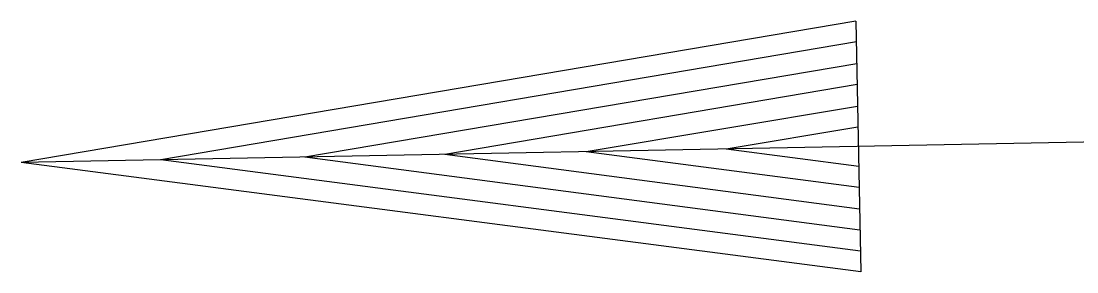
# Model space of a CAD drawing. Extents: x 1373719 to 1374161, y 379835 to 380167.
# Drawn here: x 1373962.614 to 1373964.505, y 379972.864 to 379973.314 of the extents above; entities that cross this region are included whole.
import ezdxf

# ---------------------------------------------------------------- set-up
doc = ezdxf.new("R2010")
doc.units = 0
doc.layers.add('GREEN_TXT', color=7, linetype='Continuous')

msp = doc.modelspace()

# ---------------------------------------------------------------- linework, layer by layer
at = {"layer": 'GREEN_TXT'}
for p, q in [((1373964.1093, 379973.3136), (1373962.614, 379973.0598)), ((1373964.1093, 379973.3136), (1373964.118, 379972.8637)), ((1373964.1101, 379973.2762), (1373962.8644, 379973.0646)), ((1373964.1108, 379973.2372), (1373963.1224, 379973.0696)), ((1373964.1115, 379973.1997), (1373963.3728, 379973.0744)), ((1373964.1123, 379973.1607), (1373963.6263, 379973.0793)), ((1373964.113, 379973.1232), (1373963.8767, 379973.0841)), ((1373965.3548, 379973.1126), (1373962.614, 379973.0598)), ((1373964.1144, 379973.0527), (1373963.8767, 379973.0841)), ((1373964.1166, 379972.9387), (1373963.1224, 379973.0696)), ((1373964.1158, 379972.9762), (1373963.3728, 379973.0744)), ((1373964.1151, 379973.0152), (1373963.6263, 379973.0793)), ((1373964.118, 379972.8637), (1373962.614, 379973.0598)), ((1373964.1173, 379972.9012), (1373962.8644, 379973.0646))]:
    msp.add_line(p, q, dxfattribs=at)

doc.saveas('drawing.dxf')
